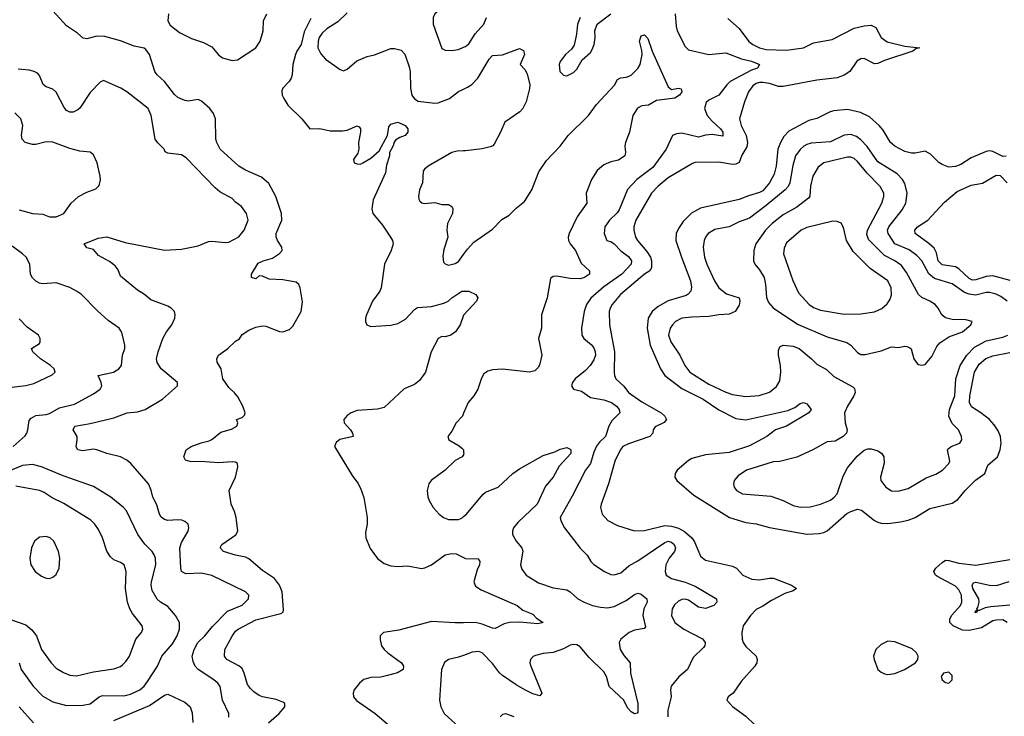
# Model space of a CAD drawing. Header units: inches. Extents: x 1834610 to 2027685, y 642842 to 774116.
# Tile 503 of 632: x 1957374 to 1963198, y 750654 to 754776. Entities that reach past the tile are written whole.
import ezdxf

# ---------------------------------------------------------------- set-up
doc = ezdxf.new("R2010")
doc.units = ezdxf.units.IN
doc.header["$MEASUREMENT"] = 0
doc.layers.add('B9755', color=7, linetype='Continuous')
doc.layers.add('B9765', color=7, linetype='Continuous')

msp = doc.modelspace()

# ---------------------------------------------------------------- linework, layer by layer
at = {"layer": 'B9755', "color": 5}
for points, elevation in [([(1960000, 755139.8), (1959977.3, 755110), (1959967.3, 755087.3), (1959980.5, 755030), (1959955.8, 754930), (1959930, 754894.5), (1959828.8, 754811.2), (1959820.5, 754790), (1959818.7, 754750), (1959870, 754606), (1959890, 754594.8), (1959930, 754594), (1959970, 754599.3), (1960000, 754612.6)], 460), ([(1958845.6, 750614.4), (1958908.5, 750670), (1958941.7, 750710), (1958942.4, 750730), (1958930, 750737.2), (1958890, 750753.3), (1958810, 750769.2), (1958790, 750777.2), (1958759.7, 750799.7), (1958738.8, 750818.8), (1958722.2, 750842.2), (1958702.3, 750910), (1958690, 750936), (1958670, 750953.1), (1958599.6, 750990), (1958585.4, 751010), (1958586.6, 751050), (1958630, 751128.5), (1958650, 751157.4), (1958666, 751170), (1958770, 751225.4), (1958918.4, 751261.6), (1958931.5, 751270), (1958935.2, 751284.8), (1958926.1, 751390), (1958909.9, 751430), (1958881.4, 751470), (1958810, 751517), (1958730, 751585), (1958710, 751596.5), (1958650, 751607.6), (1958579, 751630), (1958559.5, 751650), (1958569.6, 751670), (1958652.8, 751727.2), (1958663.5, 751750), (1958654.7, 751830), (1958645, 751865), (1958624.4, 751910), (1958613.8, 751990), (1958650.6, 752070), (1958665.1, 752130), (1958662, 752150), (1958650, 752158), (1958630, 752159.8), (1958550, 752153), (1958470, 752160.7), (1958382, 752162), (1958354, 752170), (1958344, 752190), (1958359, 752230), (1958389, 752250), (1958447.2, 752272.8), (1958495.3, 752284.7), (1958510, 752291.4), (1958564, 752336), (1958626.4, 752353.6), (1958658.4, 752370), (1958664.5, 752390), (1958655.3, 752410), (1958690, 752422.4), (1958703.3, 752436.7), (1958708.3, 752450), (1958693.8, 752490), (1958663.8, 752543.8), (1958646.2, 752566.2), (1958610, 752598.7), (1958575.4, 752650), (1958565.6, 752710), (1958542.4, 752750), (1958540.5, 752770), (1958549.8, 752790.2), (1958605.6, 752830), (1958650, 752874.6), (1958673.2, 752886.8), (1958690, 752912.6), (1958730, 752939.7), (1958770, 752957.6), (1958810, 752964.8), (1958830, 752963.2), (1958910, 752931.1), (1958930, 752928.3), (1958970, 752943.5), (1958990, 752962.3), (1959038.8, 753050), (1959046.3, 753106.3), (1959033.3, 753190), (1959025.1, 753210), (1959010, 753222.3), (1958930, 753237.1), (1958850, 753239.7), (1958810, 753258.7), (1958790, 753260.9), (1958770, 753242.7), (1958744, 753250), (1958744, 753270), (1958785.1, 753334.9), (1958813.2, 753350), (1958870, 753365.7), (1958910, 753392.7), (1958925.6, 753410), (1958924.2, 753430), (1958898.3, 753470), (1958890.9, 753490.9), (1958890.9, 753510), (1958923.9, 753590), (1958922.5, 753630), (1958889.8, 753730), (1958846.8, 753806.8), (1958804.4, 753844.4), (1958710, 753885), (1958670, 753908.9), (1958560.4, 754010), (1958539.7, 754050), (1958534.5, 754070), (1958532.7, 754190), (1958520.2, 754220.2), (1958498, 754250), (1958450, 754294.7), (1958430, 754304.4), (1958370, 754294.3), (1958350, 754297.4), (1958310, 754315.4), (1958290, 754332.8), (1958231.3, 754411.3), (1958186.9, 754450), (1958174, 754470), (1958140.9, 754570), (1958120.5, 754600.5), (1958110, 754608.3), (1958050, 754618.9), (1957970, 754651.8), (1957876.8, 754676.8), (1957830, 754678.3), (1957770, 754662), (1957750, 754666.3), (1957716.4, 754696.4), (1957650, 754739.5), (1957570, 754828.2)], 420), ([(1958254.7, 754810), (1958250.2, 754770), (1958263.6, 754743.6), (1958319.6, 754699.6), (1958390, 754664.7), (1958461.4, 754641.4), (1958510, 754615.8), (1958550, 754568), (1958574, 754550), (1958630, 754535.3), (1958661.5, 754538.5), (1958770, 754610.3), (1958795.3, 754650), (1958813.6, 754710), (1958816.8, 754770), (1958835.8, 754810)], 420), ([(1959310, 754817.2), (1959256.4, 754763.6), (1959190, 754722.7), (1959163.2, 754696.8), (1959145.8, 754670), (1959138.8, 754650), (1959138.3, 754610), (1959154.2, 754574.1), (1959182.2, 754542.2), (1959270, 754481.6), (1959290, 754474.4), (1959310, 754483.1), (1959367.9, 754532.1), (1959430, 754557.8), (1959471.9, 754568.1), (1959570, 754604.9), (1959590, 754606.5), (1959630, 754596), (1959652.3, 754572.3), (1959677, 754497), (1959683.2, 754470), (1959685.4, 754370), (1959693.8, 754330), (1959708.6, 754308.6), (1959730, 754293.5), (1959830, 754282.7), (1959850, 754283.5), (1959915.8, 754310), (1959970, 754351.2), (1960000, 754365.4)], 440), ([(1959096.4, 754783.6), (1959055.8, 754704.2), (1959039.7, 754630), (1959012.6, 754590), (1959005, 754570), (1958990.2, 754510), (1958985.3, 754450), (1958979, 754430), (1958967.2, 754410), (1958930.4, 754370), (1958925.1, 754354.9), (1958927.2, 754330), (1958935.3, 754310), (1958960.3, 754270), (1959043.2, 754190), (1959090, 754130.4), (1959150, 754132), (1959210, 754118.4), (1959282.5, 754117.5), (1959310, 754122), (1959370, 754147.3), (1959381.4, 754141.4), (1959390.3, 754130.3), (1959390.4, 754110), (1959377.1, 754050), (1959380.4, 754010), (1959374, 753986), (1959348, 753948), (1959352, 753930), (1959370, 753922.8), (1959390, 753922), (1959404, 753930), (1959450, 753957.1), (1959500.5, 753999.5), (1959549.6, 754090), (1959558, 754142), (1959570, 754158), (1959610, 754170.5), (1959654, 754150), (1959670.5, 754130), (1959670.4, 754110), (1959653.7, 754090), (1959622, 754078), (1959597.3, 754062.7), (1959588.7, 754051.3), (1959582.4, 754030), (1959560.7, 753990), (1959560.5, 753970), (1959544.4, 753915.6), (1959537.4, 753870), (1959464.5, 753710), (1959456.7, 753656.7), (1959462.2, 753630), (1959519.6, 753559.7), (1959567, 753490), (1959579.5, 753470), (1959583.1, 753450), (1959570.4, 753410), (1959531.7, 753330), (1959511.8, 753190), (1959503.7, 753170), (1959461.7, 753110), (1959424.4, 753030), (1959418.5, 753010), (1959419.7, 752990), (1959428.2, 752970), (1959450, 752959.8), (1959570, 752969.4), (1959610, 752978.4), (1959655.5, 753004.4), (1959710, 753060.3), (1959727.4, 753072.6), (1959810, 753078), (1959881.8, 753098.2), (1959909.1, 753110.9), (1959930, 753130.2), (1959990, 753170.4), (1960000, 753170.3)], 420), ([(1958610.9, 750649.1), (1958610.9, 750670.9), (1958574, 750750), (1958559.8, 750830), (1958545.3, 750850), (1958522.7, 750870), (1958428.7, 750930), (1958412.5, 750950), (1958399.1, 750979.1), (1958393.4, 751010), (1958406.5, 751050), (1958426.9, 751090), (1958469.2, 751130.8), (1958513.8, 751186.2), (1958603.2, 751276.8), (1958690, 751311.5), (1958726.6, 751350), (1958729.6, 751370), (1958709.5, 751390), (1958510, 751487.9), (1958450, 751501.2), (1958357.2, 751497.3), (1958331.8, 751510), (1958326, 751530), (1958321, 751650), (1958330, 751682.4), (1958369.7, 751750), (1958374, 751770), (1958369.6, 751790), (1958350, 751807.6), (1958333.7, 751813.7), (1958310, 751816.8), (1958250, 751812), (1958230, 751819.2), (1958210, 751833.3), (1958199.8, 751850), (1958184.6, 751904.6), (1958161.4, 751950), (1958152.4, 751992.4), (1958134.7, 752030), (1958031, 752150), (1958008.3, 752170), (1957970, 752189), (1957890, 752208.3), (1957830, 752230.8), (1957810, 752234.2), (1957744.9, 752224.9), (1957717.2, 752230), (1957708, 752248), (1957714.6, 752290), (1957712.8, 752310), (1957689.7, 752350), (1957699.3, 752370), (1957790, 752386.4), (1957930, 752420.9), (1958010, 752449.3), (1958070, 752456.1), (1958116, 752470), (1958219.3, 752530), (1958306.6, 752610), (1958306.6, 752630), (1958209.8, 752709.8), (1958187.9, 752748), (1958183.9, 752770), (1958192.7, 752810), (1958221, 752890), (1958243.1, 752930), (1958274.4, 752970), (1958290.8, 753010), (1958294, 753030), (1958289.6, 753050), (1958270, 753069.6), (1958250, 753080.5), (1958150, 753118.7), (1958112, 753150), (1958070, 753175.8), (1957970, 753258), (1957956.3, 753296.3), (1957939.3, 753319.3), (1957904.6, 753344.6), (1957840.4, 753380.4), (1957810, 753417.2), (1957770, 753426.6), (1957756, 753450), (1957837.1, 753482.9), (1957890, 753490.2), (1957997.8, 753457.8), (1958230, 753413.2), (1958330, 753419), (1958430, 753438), (1958490, 753462.6), (1958510, 753466), (1958590, 753456.9), (1958610, 753460.2), (1958669.3, 753490.7), (1958702.2, 753530), (1958725.3, 753590), (1958715.6, 753630), (1958685.7, 753670), (1958650, 753696.8), (1958630, 753718.8), (1958558, 753758), (1958530, 753781.3), (1958358.9, 753958.9), (1958330, 753976.3), (1958250, 753986.6), (1958234.8, 753994.8), (1958229.3, 754010), (1958190, 754046.6), (1958175.1, 754070), (1958152.2, 754210), (1958134.3, 754250), (1958007.3, 754350), (1957971.1, 754371.1), (1957870, 754416.3), (1957850, 754406.3), (1957790, 754346.2), (1957730, 754253), (1957718.2, 754241.8), (1957690, 754228), (1957670, 754228), (1957650, 754239.6), (1957636.8, 754256.8), (1957590, 754346.3), (1957570, 754364.7), (1957530, 754379.6), (1957513.5, 754393.5), (1957490, 754446.6), (1957478.7, 754458.7), (1957459, 754470), (1957430, 754478), (1957363.9, 754483.9)], 440), ([(1957370, 753651.3), (1957450, 753629), (1957510, 753624.6), (1957550, 753608.9), (1957590, 753609), (1957634, 753630), (1957678.4, 753690), (1957722, 753730), (1957770, 753755.8), (1957824.8, 753775.2), (1957844.5, 753795.5), (1957851.6, 753828.4), (1957849.6, 753850), (1957831.6, 753930), (1957810, 753977), (1957790, 753992.4), (1957730, 753998), (1957670, 754014), (1957570, 754050.8), (1957530, 754052.4), (1957470, 754038.5), (1957450, 754038.5), (1957407, 754050), (1957387.6, 754070), (1957385.1, 754090), (1957392.6, 754150), (1957381.3, 754190), (1957344.2, 754224.2)], 460), ([(1960000, 753999.2), (1959961.5, 753998.5), (1959930, 753990.9), (1959790.4, 753910), (1959768.2, 753891.8), (1959761.2, 753878.8), (1959756, 753810), (1959739.5, 753770), (1959732, 753730), (1959734, 753714), (1959741.4, 753701.4), (1959752.3, 753692.3), (1959768.8, 753688.8), (1959830, 753693.7), (1959870, 753682), (1959910, 753682), (1959930, 753671), (1959936.2, 753656.2), (1959934, 753630), (1959904, 753570), (1959900.7, 753530), (1959906.5, 753490), (1959882.9, 753417.1), (1959875.9, 753375.9), (1959881.6, 753341.6), (1959890.5, 753330.5), (1959910, 753323.8), (1959950, 753332.7), (1959970, 753344.9), (1960000, 753387.1)], 440), ([(1957335.4, 752250), (1957405.8, 752314.2), (1957416, 752330), (1957421.4, 752350), (1957430, 752404), (1957441.3, 752418.7), (1957470, 752433.8), (1957530, 752439.3), (1957550, 752445.5), (1957610, 752479.8), (1957698.1, 752501.9), (1957810, 752561.7), (1957849.6, 752590), (1957860.4, 752610), (1957856, 752630), (1957837, 752670), (1957929.6, 752690), (1957961.1, 752710), (1957975.5, 752730), (1957982.8, 752790), (1957994.7, 752830), (1957994.7, 752850), (1957982.6, 752910), (1957975.4, 752930), (1957961.3, 752950), (1957896.8, 752996.8), (1957833.1, 753053.1), (1957739.6, 753150), (1957709.5, 753170), (1957670, 753190.8), (1957590, 753219.8), (1957510, 753212.8), (1957490, 753217.3), (1957468.9, 753228.9), (1957449.4, 753249.4), (1957437.8, 753270), (1957433.7, 753330), (1957412.3, 753370), (1957391.2, 753391.2), (1957330, 753436.5)], 460), ([(1957330, 752602.4), (1957410, 752611), (1957456.9, 752623.1), (1957565.5, 752674.5), (1957584.2, 752690), (1957577.1, 752710), (1957556.2, 752730), (1957495.9, 752770), (1957452.2, 752810), (1957443.6, 752830), (1957490, 752860.5), (1957495.8, 752870), (1957494.7, 752890), (1957484, 752910), (1957417.3, 752957.3), (1957370, 753006.9)], 480), ([(1960000, 753028.2), (1959978.8, 752970), (1959950.8, 752930), (1959924.7, 752910), (1959890, 752899.3), (1959870, 752901.2), (1959850, 752888.7), (1959807.7, 752810), (1959773.7, 752690), (1959738.7, 752641.3), (1959710, 752617.4), (1959647.6, 752592.4), (1959530, 752481.3), (1959490, 752471.2), (1959370, 752462.6), (1959334, 752450), (1959310, 752433.6), (1959290.4, 752410), (1959293, 752390), (1959330.7, 752350), (1959342.8, 752330), (1959346, 752310), (1959267.5, 752292.5), (1959245.4, 752274.6), (1959236.5, 752250), (1959339.7, 752079.7), (1959374.4, 752034.4), (1959390, 752003), (1959408.6, 751948.6), (1959428.8, 751831.2), (1959428.9, 751790), (1959419.1, 751740.9), (1959420.9, 751710), (1959446.6, 751646.6), (1959490, 751588), (1959530, 751559.1), (1959570, 751544.2), (1959610, 751540.2), (1959670, 751544.2), (1959750, 751528.5), (1959770, 751532.2), (1959809.8, 751550.2), (1959891.3, 751608.7), (1959930, 751617.4), (1959955.9, 751615.9), (1960000, 751593.7)], 420), ([(1960000, 752448), (1959992.3, 752430), (1959954.9, 752390), (1959930, 752342), (1959905.5, 752310), (1959913, 752290), (1959974.4, 752254.4), (1959990, 752240.3), (1959998.3, 752230), (1960000, 752219.9)], 440), ([(1960000, 752206), (1959998.2, 752201.8), (1959990.2, 752189.8), (1959950, 752168.6), (1959890, 752109.7), (1959807.3, 752050), (1959794.8, 752030), (1959784, 751990), (1959787.3, 751952.7), (1959796.4, 751930), (1959820.3, 751890), (1959854.9, 751850), (1959880.4, 751830), (1959910, 751818), (1959970, 751818.6), (1959990, 751827.1), (1960000, 751835.4)], 440), ([(1957370.1, 750970), (1957382, 750930), (1957453, 750833), (1957510, 750772.7), (1957570, 750739.3), (1957650, 750717.2), (1957750, 750720.2), (1957790, 750727.6), (1957844, 750770), (1957862.9, 750777.1), (1957990, 750775.3), (1958030, 750784.8), (1958084.7, 750810), (1958110, 750832.6), (1958130, 750860.2), (1958188.2, 750950), (1958215.5, 751010), (1958277.9, 751082.1), (1958305.3, 751130), (1958319.2, 751170), (1958319.7, 751210), (1958296.3, 751250), (1958250, 751304.2), (1958207, 751330), (1958187.6, 751347.6), (1958157.7, 751397.7), (1958151.3, 751430), (1958153, 751450), (1958179.5, 751550), (1958176.2, 751590), (1958168.9, 751610), (1958156.5, 751630), (1958113.3, 751673.3), (1958073.1, 751730), (1958006.2, 751870), (1957988.3, 751890), (1957912.8, 751950), (1957810, 752013.3), (1957630, 752076), (1957502, 752130), (1957450, 752144.3), (1957390, 752138), (1957310, 752104)], 460), ([(1957325.8, 751225.7), (1957410, 751195.9), (1957445, 751165), (1957473, 751130), (1957503.2, 751050), (1957560.7, 750970), (1957590, 750939.7), (1957633.2, 750913.2), (1957670, 750898), (1957710, 750893.2), (1957810, 750917.6), (1957930, 750935.2), (1957970, 750949.2), (1957981.9, 750958.1), (1958002.4, 750977.6), (1958024.2, 751010), (1958060.5, 751110), (1958094.3, 751150), (1958101.7, 751170), (1958099.1, 751190), (1958041.4, 751261.4), (1958025, 751290), (1958010.6, 751330), (1957999.5, 751410), (1958003.9, 751510), (1957991, 751550), (1957970, 751564.4), (1957930, 751579.7), (1957910, 751598), (1957890, 751631.8), (1957862.7, 751710), (1957839.4, 751759.4), (1957817.7, 751790), (1957793.7, 751813.7), (1957634.1, 751914.1), (1957565.8, 751945.8), (1957518.1, 751978.1), (1957490, 751989.8), (1957350, 752015.9)], 480), ([(1960000, 751207.7), (1959950, 751206.6), (1959810, 751215.4), (1959616, 751164), (1959524.9, 751150), (1959506.9, 751130), (1959505.7, 751105.7), (1959514.9, 751070), (1959528.8, 751050), (1959552.2, 751030), (1959632.9, 750970), (1959643.6, 750950), (1959641.3, 750930), (1959609.3, 750910.7), (1959550, 750894.6), (1959510, 750886.2), (1959450, 750883.5), (1959410, 750870.9), (1959384.6, 750850), (1959351.5, 750810), (1959346.7, 750790), (1959348.3, 750770), (1959366.7, 750746.7), (1959476.1, 750670), (1959617.8, 750550)], 420), ([(1960000, 751014.7), (1959970, 751003.8), (1959910, 750989.7), (1959887.2, 750972.8), (1959868.3, 750930), (1959856.5, 750750), (1959865.2, 750710), (1959884, 750670), (1959951.3, 750610)], 440), ([(1957930.6, 750629.4), (1958142.1, 750717.9), (1958230, 750778.6), (1958250, 750785.4), (1958350, 750736.8), (1958381.6, 750710), (1958393.8, 750673.8), (1958398, 750618)], 440), ([(1957370, 750710.3), (1957455.4, 750615.4)], 440)]:
    msp.add_lwpolyline(points, dxfattribs=dict(at, elevation=elevation))
at = {"layer": 'B9755', "color": 5, "elevation": 520}
msp.add_lwpolyline([(1957530, 751717.7), (1957490, 751714.4), (1957462, 751690), (1957443.8, 751650), (1957433.7, 751590), (1957440.1, 751550), (1957465, 751510), (1957502.7, 751482.7), (1957530, 751471.2), (1957550, 751470.2), (1957570, 751476.9), (1957590, 751493.7), (1957607.1, 751530), (1957611.2, 751590), (1957603.7, 751630), (1957576.2, 751690), (1957553.5, 751710)], close=True, dxfattribs=at)
at = {"layer": 'B9765', "color": 5}
for points, elevation in [([(1960690, 754789.4), (1960673.1, 754750), (1960668.1, 754690), (1960653.9, 754626.1), (1960638.8, 754601.2), (1960601.6, 754570), (1960570, 754529), (1960564.9, 754510), (1960569, 754470), (1960590, 754448.2), (1960610, 754443), (1960650, 754463), (1960670, 754484), (1960701.4, 754538.6), (1960750, 754582), (1960760.8, 754599.2), (1960773, 754630), (1960778.7, 754670), (1960776.9, 754710), (1960789.4, 754750), (1960870, 754810.5)], 460), ([(1961251.5, 754811.5), (1961256.4, 754736.4), (1961263.2, 754710), (1961310, 754617), (1961330, 754598.5), (1961450, 754571), (1961550, 754580.5), (1961643.9, 754543.9), (1961703, 754530), (1961750.4, 754510), (1961738.4, 754490), (1961702.5, 754477.5), (1961576.3, 754410), (1961555.9, 754390), (1961510, 754328.9), (1961450, 754300.4), (1961434.3, 754285.7), (1961425.6, 754250), (1961440.9, 754210), (1961470, 754175.8), (1961520.2, 754130), (1961534, 754110), (1961534, 754086), (1961470, 754096.5), (1961430, 754091.9), (1961390, 754081), (1961290, 754103.8), (1961259, 754101), (1961236.3, 754090), (1961197.8, 754010), (1961119.4, 753900.6), (1961024.2, 753830), (1960968.8, 753771.2), (1960919.5, 753650), (1960907.2, 753632.8), (1960861.8, 753590), (1960836.1, 753550), (1960830.3, 753510), (1960846.4, 753470), (1960870, 753463.2), (1960890, 753450.2), (1960930, 753408.4), (1960975.7, 753375.7), (1960993.4, 753350), (1960990.8, 753330), (1960935.9, 753270), (1960830, 753195.3), (1960752.5, 753127.5), (1960726.5, 753090), (1960712.9, 753050), (1960696.9, 752950), (1960698.5, 752910), (1960710.3, 752890), (1960754.3, 752854.3), (1960770, 752834), (1960778.8, 752810), (1960779.2, 752790), (1960770, 752762.9), (1960749, 752730), (1960720.3, 752699.7), (1960659.5, 752650), (1960644.6, 752630), (1960637.6, 752610), (1960650.3, 752590.3), (1960697.8, 752577.8), (1960750, 752540.2), (1960830, 752525.7), (1960875.5, 752510), (1960903.5, 752490), (1960919.1, 752470), (1960923.1, 752450), (1960877.3, 752402.7), (1960858.7, 752370), (1960838.5, 752310), (1960802.9, 752277.1), (1960786.7, 752253.3), (1960770, 752216.9), (1960750.1, 752149.9), (1960720.7, 752110), (1960642.7, 751957.3), (1960570.4, 751830), (1960574.6, 751810), (1960596.9, 751770), (1960690, 751648.2), (1960730, 751608.2), (1960752, 751570), (1960770, 751552), (1960832.2, 751510), (1960870, 751493.6), (1960890, 751490.2), (1960930, 751502.4), (1960976.5, 751543.5), (1961030, 751573.6), (1961190, 751682.3), (1961210, 751690.1), (1961230, 751683.5), (1961245.4, 751670), (1961253.7, 751650), (1961247.8, 751630), (1961215.5, 751590), (1961196.8, 751550), (1961191.2, 751510), (1961197.8, 751490), (1961229.6, 751469.6), (1961310, 751446.9), (1961370, 751423.7), (1961494.9, 751350), (1961498, 751330), (1961480.7, 751310), (1961430, 751291), (1961390, 751299.4), (1961330, 751341.4), (1961310, 751346.9), (1961290, 751345.2), (1961270, 751336.2), (1961247.3, 751312.7), (1961234.3, 751290), (1961230.2, 751250), (1961250.2, 751210), (1961302.6, 751170), (1961413, 751113), (1961429.2, 751090), (1961426.4, 751070), (1961419.2, 751060.8), (1961358.5, 751001.5), (1961324.7, 750930), (1961273.2, 750886.8), (1961227.3, 750832.7), (1961223.6, 750810), (1961227.9, 750770), (1961207.1, 750690), (1961207.3, 750650)], 460), ([(1960000, 754612.6), (1960010, 754617), (1960030, 754634), (1960068.2, 754691.8), (1960119.7, 754750), (1960135.6, 754790)], 460), ([(1961562.4, 754782.4), (1961630, 754724.9), (1961687.7, 754647.7), (1961710.2, 754630), (1961750, 754610.1), (1961790, 754599.4), (1961910, 754595.9), (1962010, 754608.9), (1962070, 754639.4), (1962180.2, 754659.8), (1962310, 754726.2), (1962370, 754740.2), (1962410, 754743.1), (1962438, 754730), (1962469.1, 754670), (1962505.7, 754645.7), (1962610, 754620.2), (1962698, 754610), (1962675.8, 754604.2), (1962656.3, 754590), (1962490, 754535.4), (1962450, 754516.4), (1962430, 754515.6), (1962370, 754547.4), (1962350, 754545.3), (1962324.9, 754530), (1962283.6, 754470), (1962250, 754447), (1962210, 754431.9), (1962090, 754418.2), (1961890, 754381.2), (1961861.6, 754381.5), (1961810, 754397.7), (1961770, 754404.5), (1961750, 754405.4), (1961730, 754398.7), (1961710, 754384.8), (1961685, 754350), (1961661, 754290), (1961632.6, 754190), (1961641.2, 754150), (1961671.6, 754091.6), (1961678.5, 754050), (1961675.9, 754024.1), (1961646.3, 753973.7), (1961629.6, 753930.4), (1961610, 753921.1), (1961590, 753920.1), (1961510, 753932.9), (1961370, 753931.1), (1961354.2, 753925.8), (1961210, 753839.9), (1961150, 753791.2), (1961111.3, 753748.7), (1961019.5, 753590), (1961006.7, 753550), (1961005.9, 753530), (1961015.9, 753490), (1961028, 753470), (1961083.6, 753403.6), (1961104.7, 753370), (1961110.6, 753350), (1961111.4, 753308.6), (1961101.6, 753290), (1961070, 753269.9), (1960928, 753150), (1960878.2, 753090), (1960865.7, 753070), (1960860.1, 753050), (1960861.9, 752970), (1960893.3, 752810), (1960890.1, 752690), (1960891.8, 752670), (1960899.7, 752650), (1960948, 752608), (1960974.9, 752570), (1961054.8, 752514.8), (1961169.2, 752450), (1961189.2, 752430), (1961199.1, 752410), (1961186.8, 752393.2), (1961133, 752367), (1961120.3, 752350), (1961118.3, 752330), (1961102, 752310), (1960974.6, 752265.4), (1960941.6, 752250), (1960930, 752235.6), (1960897, 752170), (1960856.8, 752030), (1960812.8, 751910), (1960810.3, 751890), (1960818.9, 751850), (1960852.8, 751812.8), (1960910, 751783.5), (1961010, 751751.3), (1961070, 751753.5), (1961190, 751783.1), (1961230, 751778.2), (1961270, 751766.8), (1961307.1, 751747.1), (1961348.9, 751710), (1961365.4, 751685.4), (1961401.3, 751601.3), (1961430, 751576.9), (1961590, 751541.6), (1961613.1, 751530), (1961652.2, 751490), (1961704.8, 751464.8), (1961750, 751461.1), (1961810, 751472.3), (1961832.3, 751472.3), (1961938.8, 751430), (1961968, 751410), (1961950, 751395.6), (1961900.3, 751379.7), (1961820.3, 751339.7), (1961770, 751306), (1961730, 751286.6), (1961696, 751250), (1961654, 751190), (1961644.6, 751150), (1961647.8, 751110), (1961654.3, 751090), (1961670, 751067.2), (1961730.3, 751010), (1961736, 750990), (1961734, 750970), (1961723.1, 750950), (1961640.9, 750859.1), (1961594, 750790), (1961564.7, 750770), (1961556, 750750), (1961590, 750712.7), (1961670, 750654.4), (1961722.5, 750602.5)], 480), ([(1960000, 753387.1), (1960022, 753418), (1960060.2, 753459.8), (1960170, 753536.9), (1960225.8, 753594.2), (1960270, 753619), (1960310, 753660.8), (1960359.7, 753700.3), (1960402.4, 753770), (1960444.2, 753875.8), (1960490, 753943.7), (1960571.7, 754028.2), (1960618, 754090), (1960739.4, 754210), (1960785.7, 754274.3), (1960891.9, 754388.1), (1960910, 754423.1), (1960928.3, 754431.7), (1960963.5, 754436.5), (1960990, 754447), (1961030, 754486.4), (1961043.8, 754510), (1961056.1, 754570), (1961054.7, 754594.7), (1961039.7, 754650), (1961050, 754681), (1961070, 754687.3), (1961090, 754664), (1961115.3, 754590), (1961210, 754378.8), (1961230, 754362.8), (1961270, 754370.4), (1961286, 754366), (1961290.3, 754350), (1961277.1, 754330), (1961250, 754312.7), (1961141.6, 754298.4), (1961093, 754270), (1961054.6, 754265.4), (1961028.4, 754251.6), (1961000.3, 754210), (1960980.2, 754110), (1960957.3, 754050), (1960952.6, 754030), (1960958, 753990), (1960954, 753970), (1960915.7, 753944.3), (1960870, 753935.4), (1960830, 753917.9), (1960790, 753883.2), (1960756.1, 753830), (1960724.3, 753750), (1960729, 753690), (1960671.4, 753608.6), (1960623.8, 753510), (1960618.8, 753490), (1960619.7, 753470), (1960629.1, 753450), (1960661.8, 753410), (1960696.1, 753336.1), (1960745.3, 753290), (1960744.2, 753270), (1960715.3, 753250), (1960690, 753242.9), (1960630, 753245.2), (1960550, 753257.8), (1960530, 753256.9), (1960514.4, 753245.6), (1960493.8, 753130), (1960459.6, 753030), (1960460.2, 752950), (1960442.4, 752890), (1960462.3, 752790), (1960448.8, 752731.2), (1960441.4, 752718.6), (1960421.3, 752698.7), (1960390, 752689.6), (1960230, 752708.6), (1960170, 752704.4), (1960143.4, 752696.6), (1960120.2, 752679.8), (1960104.7, 752655.3), (1960083.2, 752590), (1960059.6, 752550), (1960026.5, 752510), (1960000, 752448)], 440), ([(1960000, 754365.4), (1960023.5, 754376.5), (1960047.4, 754392.6), (1960084.5, 754430), (1960150, 754541.6), (1960170, 754564.9), (1960230, 754568.4), (1960330, 754605.5), (1960353.2, 754593.2), (1960359.1, 754570), (1960333.4, 754510), (1960361, 754481), (1960376, 754456), (1960391.2, 754391.2), (1960390.2, 754369.8), (1960370.2, 754290), (1960350, 754251.5), (1960331.5, 754230), (1960243.2, 754170), (1960218, 754110), (1960180.7, 754039.3), (1960172.4, 754030), (1960156.6, 754023.4), (1960110, 754012.1), (1960010, 753999.3), (1960000, 753999.2)], 440), ([(1963210, 753969.5), (1963190, 753966.6), (1963130, 753996.3), (1963110, 753999.6), (1963090, 753996.2), (1963001.7, 753958.3), (1962941.1, 753918.9), (1962910, 753907.6), (1962870, 753902.9), (1962830, 753918.4), (1962810, 753931.6), (1962760.9, 753980.9), (1962730, 753998.3), (1962670, 753985.7), (1962650, 753986.4), (1962610, 753995.6), (1962550, 754026.8), (1962524.4, 754050), (1962482.6, 754122.6), (1962458.7, 754150), (1962400.6, 754200.6), (1962347.5, 754227.5), (1962270, 754244.2), (1962190, 754236.5), (1962167.2, 754230), (1962090, 754192.3), (1962041.3, 754178.7), (1961924.4, 754115.6), (1961894.5, 754085.5), (1961874.4, 754050), (1961859.3, 754010), (1961849.2, 753910), (1961837.7, 753862.3), (1961810.1, 753810), (1961770, 753764), (1961750, 753752.6), (1961685.6, 753734.4), (1961630, 753712.5), (1961400.1, 753659.9), (1961348.5, 753631.5), (1961298.4, 753581.6), (1961270, 753539.7), (1961256.6, 753510), (1961255.4, 753470), (1961288.5, 753370), (1961342.6, 753230), (1961347.1, 753192.9), (1961343.5, 753170), (1961328.9, 753151.1), (1961316.3, 753143.7), (1961210, 753112.6), (1961150, 753078.5), (1961115.9, 753050), (1961092, 753010), (1961085.8, 752950), (1961103.8, 752850), (1961163.7, 752710), (1961190, 752670.2), (1961290, 752594.1), (1961416.5, 752530), (1961510, 752467.4), (1961610, 752416.3), (1961670, 752407.5), (1961916.7, 752463.4), (1961958.2, 752481.9), (1961990, 752504.9), (1962010, 752510.5), (1962030, 752503), (1962056.3, 752470), (1962042.8, 752450), (1961910, 752371.7), (1961843.8, 752350), (1961792.9, 752310), (1961690, 752254.7), (1961570, 752215.5), (1961430, 752200.9), (1961350, 752178.7), (1961330, 752167.1), (1961263.1, 752110), (1961250.4, 752090), (1961248.5, 752070), (1961260.4, 752050), (1961361.9, 751961.9), (1961571.8, 751830), (1961670, 751800.9), (1961730, 751793.5), (1961810, 751771.6), (1962030, 751730.9), (1962103.8, 751736.2), (1962130, 751741.4), (1962150, 751751), (1962266.6, 751853.4), (1962290, 751866.1), (1962330, 751879), (1962354.1, 751874.1), (1962430, 751812.8), (1962450, 751802.2), (1962470, 751796.9), (1962510, 751795.6), (1962584.2, 751804.2), (1962630, 751815), (1962670, 751830.2), (1962756.8, 751883.2), (1962890, 751914.4), (1962923.9, 751936.1), (1962966.2, 751990), (1963028.4, 752051.6), (1963082.4, 752090), (1963100.2, 752139.8), (1963158.1, 752190), (1963174.6, 752230), (1963178.8, 752270), (1963175.3, 752310), (1963162.5, 752342.5), (1963138.6, 752378.6), (1963109.8, 752410), (1963060.3, 752450), (1963004.6, 752484.6), (1962992, 752510), (1962994.1, 752550), (1963022.3, 752690), (1963050, 752737.7), (1963089, 752771), (1963130, 752787.6), (1963230, 752806.1)], 520), ([(1963215, 753110), (1963178.5, 753138.5), (1963150, 753152.5), (1963110, 753161.5), (1963090, 753160.9), (1963030, 753146.9), (1962990, 753151.2), (1962962.3, 753162.3), (1962890, 753213.1), (1962785.4, 753245.4), (1962751.6, 753271.6), (1962709.5, 753349.4), (1962681.4, 753381.4), (1962635.2, 753415.2), (1962550, 753450.5), (1962511.1, 753510), (1962507.8, 753530), (1962514.9, 753550), (1962594.6, 753650), (1962616.2, 753690), (1962623.9, 753750), (1962610, 753807.6), (1962596.2, 753830), (1962563.5, 753863.5), (1962450, 753935.4), (1962386, 754026), (1962350, 754064.4), (1962324.1, 754084.1), (1962290, 754096.8), (1962250, 754093.3), (1962170, 754053.1), (1962054.8, 754045.2), (1962030, 754038.3), (1962012.7, 754027.3), (1961990, 754007.6), (1961963.9, 753970), (1961946.6, 753913.4), (1961928.8, 753811.2), (1961918.8, 753790), (1961901.4, 753770), (1961790, 753676.7), (1961690, 753602), (1961630, 753579.4), (1961570, 753549.8), (1961485.8, 753534.3), (1961446.5, 753510), (1961430.2, 753490), (1961421.8, 753470), (1961416.9, 753430), (1961423.8, 753370), (1961438, 753330), (1961484, 753230), (1961509.4, 753190), (1961554.7, 753154.7), (1961630.1, 753130.1), (1961634.4, 753110), (1961630, 753087), (1961605.3, 753050), (1961570, 753034.4), (1961510, 753029.8), (1961450, 753019.1), (1961350, 753016.8), (1961290, 753009.8), (1961253.1, 752990), (1961234.7, 752970), (1961221.6, 752950), (1961212.6, 752910), (1961225.7, 752870), (1961279.7, 752790), (1961307.5, 752730), (1961338.8, 752690), (1961450, 752619.8), (1961550, 752571.6), (1961590, 752557.6), (1961670, 752546.4), (1961747.6, 752552.4), (1961808.3, 752571.7), (1961850, 752604.6), (1961870, 752638.8), (1961875.7, 752690), (1961873.4, 752730), (1961862, 752790), (1961862.4, 752817.6), (1961870, 752839.3), (1961890, 752850.2), (1961950, 752845), (1961984.2, 752830), (1962057.8, 752770), (1962090, 752737.7), (1962146.1, 752706.1), (1962190, 752665.2), (1962303.1, 752603.1), (1962313, 752593), (1962315.3, 752570), (1962307.2, 752550), (1962270, 752489.5), (1962253.8, 752450), (1962256.5, 752390), (1962268.2, 752350), (1962265.5, 752330), (1962244.9, 752310), (1962197, 752283), (1962150, 752277.2), (1962064.9, 752230), (1961970, 752188.2), (1961870, 752161), (1961830, 752160.4), (1961673.4, 752110), (1961623, 752077), (1961600.5, 752050), (1961595.5, 752030), (1961600.5, 752010), (1961614, 751990), (1961650, 751970.4), (1961817.5, 751957.5), (1961890, 751931.3), (1961950, 751902), (1961990, 751891.6), (1962050, 751892.9), (1962110, 751909.3), (1962170, 751933.8), (1962192.4, 751950), (1962209.7, 751970), (1962244.9, 752075.1), (1962270, 752124), (1962327.3, 752192.7), (1962370, 752228.2), (1962390, 752236.4), (1962410, 752237.6), (1962450, 752224.2), (1962471, 752211), (1962484.6, 752190), (1962487.3, 752152.7), (1962466, 752070), (1962468.4, 752050), (1962497.4, 752010), (1962530, 751988.2), (1962570, 751986), (1962630, 752002.2), (1962735.9, 752064.1), (1962793.1, 752086.9), (1962832.4, 752110), (1962870.6, 752149.4), (1962875.5, 752164.5), (1962861.7, 752230), (1962864.4, 752235.6), (1962883.7, 752250), (1962935.6, 752270), (1962947.6, 752290), (1962945.1, 752310), (1962927.3, 752350), (1962890, 752386), (1962869.8, 752430), (1962873.3, 752470), (1962904.9, 752550), (1962911.9, 752650), (1962936.5, 752730), (1962977, 752790), (1963022.6, 752837.4), (1963090, 752874.8), (1963190, 752897.5), (1963219.2, 752910)], 540), ([(1963232.2, 753232.2), (1963130, 753259.9), (1963090, 753256.7), (1963030, 753235.8), (1963010, 753235.7), (1962990, 753244.8), (1962930, 753301.9), (1962910, 753313.6), (1962830, 753325), (1962807.4, 753350), (1962797.2, 753397.2), (1962783.2, 753423.2), (1962752.2, 753452.2), (1962670.9, 753510), (1962668.5, 753530), (1962685.7, 753550), (1962745.4, 753590), (1962843.5, 753696.5), (1962919.6, 753760.4), (1963002.8, 753797.2), (1963070, 753808.7), (1963150, 753855.5), (1963174.6, 753854.6), (1963214.9, 753810)], 520), ([(1960000, 753170.3), (1960031.3, 753170), (1960072, 753150), (1960084.7, 753130), (1960076, 753110), (1960000.7, 753030), (1960000, 753028.2)], 420), ([(1960000, 751835.4), (1960017.6, 751850), (1960112.8, 751967.2), (1960130, 751979.4), (1960203.9, 752010), (1960290, 752091), (1960330, 752119.3), (1960470, 752196.5), (1960540.2, 752219.8), (1960570, 752235.4), (1960610, 752243.7), (1960630, 752234.9), (1960634, 752230), (1960633.7, 752210), (1960565, 752135), (1960530.2, 752070), (1960483.3, 752016.7), (1960434.3, 751910), (1960319.6, 751800.3), (1960295.6, 751770), (1960289, 751750), (1960288.9, 751730), (1960310, 751690.6), (1960343.8, 751650), (1960350.3, 751630.3), (1960336.9, 751550), (1960343.9, 751523.9), (1960370.3, 751490), (1960443, 751443), (1960530, 751413.2), (1960610, 751402), (1960631, 751391), (1960675.8, 751350), (1960712.7, 751330), (1960762, 751310), (1960810, 751300.6), (1960850, 751296.6), (1960890, 751303.5), (1960960.9, 751339.1), (1961010, 751375.2), (1961030, 751383.2), (1961050, 751376.9), (1961083.1, 751350), (1961084.9, 751330), (1961065.5, 751290), (1961060.2, 751250), (1961075.9, 751184.1), (1961067, 751173), (1961010, 751164), (1960979.5, 751150), (1960930.3, 751110), (1960919, 751090), (1960925.8, 751050), (1960950, 751011.7), (1960985.7, 750970), (1960987.1, 750910), (1961030.2, 750730), (1961030, 750678), (1961026.8, 750673.2), (1961010.7, 750669.3), (1960990, 750680.7), (1960970, 750703.6), (1960946.8, 750750), (1960861.4, 750830), (1960844.5, 750890), (1960830, 750918), (1960741.7, 751001.7), (1960690, 751064.1), (1960670, 751077.3), (1960650, 751079.7), (1960630, 751074.8), (1960590, 751052.5), (1960530, 751032.3), (1960470, 751025.3), (1960425.4, 751014.6), (1960411.7, 751008.3), (1960395.5, 750990), (1960392.2, 750970), (1960398.3, 750950), (1960462, 750790), (1960450, 750776), (1960410, 750787.6), (1960362, 750810), (1960310, 750840.2), (1960230, 750895.9), (1960211.6, 750911.6), (1960170, 750966.6), (1960110, 751029.8), (1960090, 751038), (1960050, 751032.8), (1960000, 751014.7)], 440), ([(1960000, 752219.9), (1960001.7, 752210), (1960000, 752206)], 440), ([(1960000, 751593.7), (1960010, 751588.7), (1960085.2, 751585.2), (1960095.8, 751570), (1960093.1, 751550), (1960079.9, 751520.1), (1960060.3, 751450), (1960070, 751424.4), (1960102.7, 751402.7), (1960317.3, 751310), (1960350, 751282), (1960410, 751258), (1960430, 751234), (1960470.8, 751210), (1960438, 751202), (1960331, 751211), (1960271.6, 751208.4), (1960239.2, 751200.8), (1960186.7, 751173.3), (1960170, 751175.1), (1960110, 751199.4), (1960070, 751209.1), (1960000, 751207.7)], 420), ([(1963214.7, 751210), (1963190, 751224.2), (1963150, 751223.7), (1963130, 751218), (1963062.8, 751177.2), (1962990, 751161), (1962950, 751164.4), (1962895.4, 751190), (1962876.1, 751210), (1962875.3, 751230), (1962888, 751252), (1962938.5, 751310), (1962947.1, 751330), (1962945.4, 751370), (1962930, 751402.4), (1962910, 751423.2), (1962802.2, 751482.2), (1962791.1, 751490), (1962782, 751510), (1962793.5, 751530), (1962830, 751564.2), (1962850, 751576.9), (1962870, 751576.8), (1962930, 751559.6), (1963030, 751549), (1963230, 751582.6)], 480), ([(1963230, 751311.2), (1963117.7, 751302.3), (1963084.4, 751295.6), (1963050, 751279.3), (1963040.2, 751279.8), (1963035.3, 751270), (1963026.6, 751266.6), (1963030, 751279.1), (1963039.5, 751280.5), (1963035.4, 751290), (1963042, 751298), (1963050.5, 751330), (1963047.4, 751350), (1963012.4, 751410), (1963007.4, 751430), (1963016.2, 751443.8), (1963030, 751447.9), (1963110, 751429.5), (1963152.1, 751427.9), (1963227.5, 751452.5)], 460), ([(1960299.5, 750650), (1960250, 750667.6), (1960230, 750664.5), (1960215.5, 750650)], 460)]:
    msp.add_lwpolyline(points, dxfattribs=dict(at, elevation=elevation))
for points, elevation in [([(1962290, 753962.1), (1962270, 753962.1), (1962130, 753928.1), (1962097.4, 753902.6), (1962065.5, 753850), (1962051.3, 753791.3), (1962048.2, 753731.8), (1962040, 753720), (1961970, 753667.4), (1961890, 753621.3), (1961824.3, 753570), (1961786.3, 753530), (1961728.1, 753450), (1961716.9, 753410), (1961715.3, 753350), (1961721.6, 753330), (1961750, 753296.4), (1961777.2, 753250), (1961785.4, 753210), (1961792.3, 753132.3), (1961803.5, 753103.5), (1961831.1, 753071.1), (1961974.9, 752974.9), (1962150, 752899), (1962265.8, 752865.8), (1962290.3, 752850), (1962330, 752806), (1962350, 752795.8), (1962374.4, 752794.4), (1962470, 752815.8), (1962530, 752840.3), (1962570, 752836), (1962610, 752843.8), (1962622, 752842), (1962637.3, 752837.3), (1962648.1, 752828.1), (1962663, 752770), (1962682, 752742), (1962690, 752734.8), (1962710, 752730.8), (1962730, 752734.8), (1962770, 752784), (1962798.6, 752841.4), (1962816, 752864), (1962870, 752899.5), (1962951.8, 752930), (1962999.5, 752970), (1963008.7, 752990), (1962970, 752999.6), (1962890, 753002.9), (1962850, 753012.3), (1962829.5, 753030), (1962807, 753070), (1962789.5, 753090), (1962758, 753110), (1962710, 753131.9), (1962690, 753149.7), (1962620.2, 753280.2), (1962590, 753321), (1962550, 753349.3), (1962490, 753381.5), (1962395.6, 753475.6), (1962385.5, 753505.5), (1962388.8, 753530), (1962474.7, 753690), (1962486.3, 753730), (1962484.7, 753750), (1962464, 753790), (1962387.8, 753867.8), (1962330, 753936), (1962310, 753953.9)], 560), ([(1962184.4, 753584.4), (1962030, 753547.1), (1961996, 753530), (1961910, 753454.7), (1961895.9, 753424.1), (1961892.2, 753390), (1961946.6, 753233.4), (1961980.4, 753160.4), (1962043.2, 753090), (1962070, 753073.2), (1962110, 753057.6), (1962250, 753032.9), (1962350, 753035), (1962430, 753046.9), (1962473, 753067), (1962505.7, 753094.3), (1962520.9, 753119.1), (1962530, 753146), (1962529.8, 753190), (1962508.3, 753230), (1962404, 753304), (1962304.4, 753404.4), (1962265.6, 753470), (1962247.2, 753547.2), (1962233, 753573), (1962210, 753582.4)], 580), ([(1962510, 751098), (1962470, 751078.7), (1962438.4, 751050), (1962424.9, 751010), (1962428.5, 750990), (1962450, 750930.7), (1962470, 750915.3), (1962490, 750905.2), (1962510, 750902), (1962550, 750907.1), (1962607.3, 750930), (1962672.3, 750970), (1962687.3, 750990), (1962689.6, 751010), (1962679.6, 751030), (1962652.4, 751052.4), (1962550, 751095.1)], 520), ([(1962870, 750914.5), (1962838, 750910), (1962824.9, 750890), (1962830.8, 750870), (1962850, 750854), (1962870, 750850.8), (1962889.2, 750870), (1962890, 750895.3)], 520)]:
    msp.add_lwpolyline(points, close=True, dxfattribs=dict(at, elevation=elevation))

doc.saveas('drawing.dxf')
